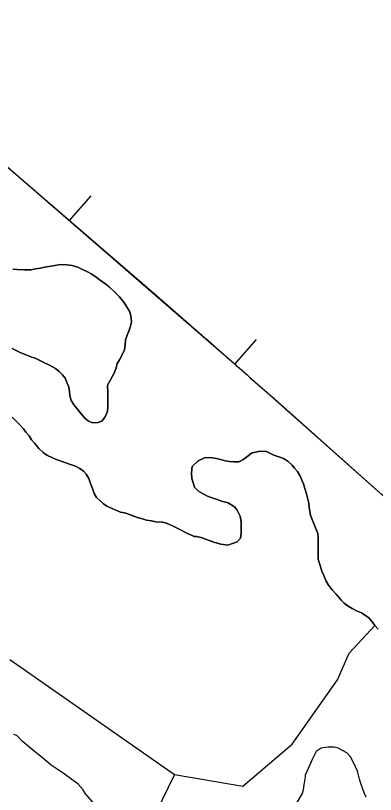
# Model space of a CAD drawing. Extents: x 3180038 to 3217926, y 922069 to 947485.
# Drawn here: x 3193900 to 3194174, y 942147 to 942740 of the extents above; entities that cross this region are included whole.
import ezdxf

# ---------------------------------------------------------------- set-up
doc = ezdxf.new("R2010")
doc.units = 0
for name, color, linetype in [('V-BORW-LINE', 7, 'Continuous'), ('V-SITE-VEGE', 7, 'Continuous'), ('V-TOPO-SHOR', 7, 'Continuous')]:
    doc.layers.add(name, color=color, linetype=linetype)

msp = doc.modelspace()

# ---------------------------------------------------------------- linework, layer by layer
at = {"layer": 'V-BORW-LINE'}
for p, q in [((3193881.81, 942635.38), (3193902.08, 942617.89)), ((3193902.08, 942617.89), (3193922.35, 942600.39)), ((3193922.35, 942600.39), (3193942.62, 942582.89)), ((3193941.07, 942584.07), (3193957.45, 942602.95)), ((3193942.62, 942582.89), (3193962.88, 942565.38)), ((3193962.88, 942565.38), (3193983.15, 942547.87)), ((3193983.15, 942547.87), (3194003.37, 942530.32)), ((3194003.37, 942530.32), (3194023.58, 942512.75)), ((3194023.58, 942512.75), (3194043.76, 942495.15)), ((3194066.88, 942474.86), (3194083.49, 942493.54)), ((3194080.46, 942462.91), (3194097, 942448.29)), ((3194097, 942448.29), (3194113.5, 942433.64)), ((3194113.5, 942433.64), (3194130.01, 942418.99)), ((3194130.01, 942418.99), (3194146.47, 942404.3)), ((3194146.47, 942404.3), (3194162.94, 942389.6)), ((3194162.94, 942389.6), (3194179.4, 942374.91))]:
    msp.add_line(p, q, dxfattribs=at)
for points in [[(3193739.8, 942757.71), (3193902.08, 942617.89)], [(3193902.08, 942617.89), (3194063.9, 942477.5)], [(3194063.9, 942477.5), (3194195.87, 942360.21)]]:
    msp.add_lwpolyline(points, dxfattribs=at)
msp.add_spline([(3194043.76, 942495.15), (3194063.9, 942477.5), (3194080.46, 942462.91)], degree=3, dxfattribs=at)
at = {"layer": 'V-SITE-VEGE'}
for points in [[(3193897.98, 942547.04), (3193901.02, 942546.84), (3193906.92, 942546.61), (3193911.57, 942546.58), (3193915.51, 942547.26), (3193918.92, 942547.95), (3193921.96, 942548.64), (3193927.16, 942549.32), (3193932.71, 942550.35), (3193935.75, 942550.68), (3193938.97, 942550.48), (3193943.08, 942549.91), (3193947.36, 942548.63), (3193950.57, 942547.17), (3193954.32, 942545.35), (3193957.7, 942543.54), (3193961.08, 942541.36), (3193963.75, 942539.38), (3193966.24, 942537.57), (3193968.73, 942535.76), (3193971.22, 942533.77), (3193975.48, 942529.63), (3193978.85, 942526.2), (3193982.4, 942522.06), (3193984.52, 942518.82), (3193986.64, 942515.23), (3193987.69, 942511.64), (3193988.19, 942506.99), (3193987.45, 942503.77), (3193986.16, 942499.85), (3193984.89, 942496.82), (3193983.79, 942493.42), (3193983.4, 942489.31), (3193983.01, 942485.74), (3193980.84, 942481.46), (3193979.02, 942478.08), (3193977.03, 942474.69), (3193976.83, 942472.73), (3193975.37, 942468.45), (3193973.74, 942465.6), (3193971.92, 942462.39), (3193970.1, 942458.83), (3193970.24, 942453.1), (3193970.21, 942449.88), (3193970.36, 942445.41), (3193970.15, 942442.01), (3193969.95, 942438.97), (3193968.31, 942434.69), (3193965.78, 942431.31), (3193962.55, 942430.44), (3193958.61, 942430.11), (3193955.23, 942431.57), (3193952.74, 942433.56), (3193949.9, 942436.98), (3193946.89, 942440.76), (3193944.59, 942443.64), (3193942.29, 942447.24), (3193941.42, 942450.82), (3193941.09, 942454.04), (3193940.57, 942457.27), (3193939.35, 942460.32), (3193937.77, 942464.08), (3193935.82, 942466.78), (3193933.33, 942469.13), (3193930.31, 942471.48), (3193925.32, 942474.2), (3193922.47, 942475.47), (3193918.55, 942477.65), (3193914.99, 942479.29), (3193911.77, 942480.39), (3193907.32, 942482.03), (3193903.93, 942483.49), (3193900.9, 942484.94), (3193897.33, 942486.76)], [(3193897.47, 942434.34), (3193900.31, 942431.64), (3193903.32, 942428.57), (3193906.16, 942425.51), (3193907.93, 942422.99), (3193910.41, 942420.11), (3193912.18, 942417.24), (3193914.66, 942414.36), (3193917.67, 942410.57), (3193921.05, 942407.51), (3193923.72, 942405.52)], [(3193923.72, 942405.52), (3193928.17, 942403.34), (3193931.74, 942401.88), (3193934.77, 942400.96), (3193941.73, 942398.4), (3193945.66, 942397.12), (3193949.04, 942395.3), (3193951.71, 942393.32), (3193953.84, 942390.98), (3193955.78, 942387.74), (3193957.18, 942383.97), (3193958.58, 942380.2), (3193959.81, 942376.26), (3193961.75, 942373.2), (3193964.41, 942370.68), (3193967.08, 942368.51), (3193969.57, 942366.7), (3193979.91, 942361.97), (3193984.2, 942361.22), (3193987.23, 942360.13), (3193993.65, 942357.75), (3193996.69, 942357.01), (3193999.72, 942356.09), (3194003.47, 942355.35), (3194006.87, 942354.79), (3194011.87, 942354.39), (3194014.91, 942353.65), (3194020.07, 942351.47), (3194024, 942349.29), (3194031.3, 942345.47), (3194034.33, 942344.2), (3194035.94, 942343.65), (3194037.72, 942343.46), (3194041.3, 942342.71), (3194044.51, 942341.62), (3194051.64, 942338.88), (3194056.29, 942337.77), (3194061.65, 942336.83), (3194068.64, 942339.46), (3194071.17, 942342.3), (3194071.73, 942345.88), (3194071.76, 942349.81), (3194071.8, 942354.82), (3194070.94, 942359.12), (3194068.65, 942363.61), (3194066.7, 942366.13), (3194061.72, 942369.21), (3194057.79, 942370.32), (3194050.3, 942372.7), (3194046.19, 942374.16), (3194039.6, 942377.79), (3194036.23, 942381.04), (3194034.13, 942387.67), (3194033.99, 942392.14), (3194034.56, 942396.79), (3194038.89, 942401.05), (3194043.91, 942403.34), (3194047.85, 942403.66), (3194052.86, 942402.91), (3194056.07, 942402.17), (3194059.46, 942401.25), (3194062.86, 942400.68), (3194066.07, 942400.48), (3194070.01, 942400.45), (3194072.88, 942401.86), (3194075.94, 942404.34), (3194079.54, 942407), (3194085.99, 942408.56), (3194091, 942408.16), (3194096.52, 942405.61), (3194100.45, 942404.15), (3194103.84, 942402.87), (3194107.22, 942400.88), (3194110.42, 942397.99), (3194112.37, 942395.65), (3194114.67, 942392.95), (3194116.44, 942389.9), (3194119.07, 942383.61), (3194120.3, 942380.03), (3194121.52, 942376.08), (3194122.56, 942371.96), (3194123.25, 942368.91), (3194123.58, 942365.51), (3194124.61, 942359.78), (3194125.84, 942356.55), (3194127.24, 942352.78), (3194130.05, 942345.78), (3194130.21, 942342.74), (3194130.36, 942339.34), (3194130.32, 942334.69), (3194130.29, 942331.11), (3194130.26, 942326.28), (3194131.66, 942322.16), (3194133.23, 942317.14), (3194134.63, 942313.73), (3194136.39, 942309.6), (3194138.15, 942306.37), (3194140.99, 942302.94), (3194144, 942299.7), (3194147.9, 942295.02), (3194149.15, 942293.76)], [(3194149.15, 942293.76), (3194150.21, 942292.68), (3194153.06, 942290.51), (3194156.08, 942288.7), (3194159.47, 942287.06), (3194163.21, 942285.42), (3194168.91, 942281.62), (3194171.56, 942278.38), (3194173.34, 942275.86), (3194176, 942272.98)], [(3193960.59, 942139.18), (3193953.3, 942147.45), (3193951.59, 942150.49), (3193947.73, 942154.85), (3193936.98, 942162.72), (3193927.09, 942169.28), (3193920.64, 942174.95), (3193914.19, 942180.19), (3193905.17, 942187.61), (3193900.88, 942191.97), (3193898.72, 942192.85)], [(3194166.93, 942144.93), (3194165.23, 942148.4), (3194162.69, 942155.34), (3194161.85, 942158.81), (3194160.17, 942164.88), (3194157.19, 942171.39), (3194155.06, 942175.73), (3194152.06, 942178.78), (3194145.6, 942182.29), (3194142.58, 942183.18), (3194137.82, 942183.22), (3194135.65, 942182.8), (3194132.62, 942182.39), (3194128.71, 942179.83), (3194127.83, 942177.67), (3194126.07, 942174.23), (3194120.35, 942161.73), (3194120.34, 942160.43), (3194119.43, 942154.38), (3194118.97, 942150.49), (3194118.08, 942147.9), (3194112.82, 942138.86)]]:
    msp.add_lwpolyline(points, dxfattribs=at)
at = {"layer": 'V-TOPO-SHOR'}
msp.add_line((3194020.98, 942162.18), (3193988.92, 942097.3), dxfattribs=at)
for points in [[(3193983.01, 942485.74), (3193983.4, 942489.31), (3193983.79, 942493.42), (3193984.89, 942496.82), (3193986.16, 942499.85), (3193987.45, 942503.77), (3193988.19, 942506.99), (3193987.69, 942511.64), (3193986.64, 942515.23), (3193984.52, 942518.82), (3193982.4, 942522.06), (3193978.85, 942526.2), (3193975.48, 942529.62), (3193971.22, 942533.77), (3193968.73, 942535.76), (3193966.24, 942537.57), (3193963.75, 942539.38), (3193961.08, 942541.36), (3193957.7, 942543.54), (3193954.32, 942545.35), (3193950.57, 942547.17), (3193947.36, 942548.63), (3193943.08, 942549.91), (3193938.97, 942550.48), (3193935.75, 942550.68), (3193932.71, 942550.35), (3193927.16, 942549.32), (3193921.96, 942548.64), (3193918.92, 942547.95), (3193915.51, 942547.26), (3193911.57, 942546.58), (3193906.92, 942546.61), (3193901.02, 942546.84), (3193897.98, 942547.04)], [(3193897.33, 942486.76), (3193900.9, 942484.94), (3193903.93, 942483.49), (3193907.32, 942482.03), (3193911.77, 942480.39), (3193914.99, 942479.29), (3193918.55, 942477.65), (3193922.47, 942475.47), (3193925.32, 942474.2), (3193930.31, 942471.48), (3193933.33, 942469.13), (3193935.82, 942466.78), (3193937.77, 942464.08), (3193939.35, 942460.32), (3193940.58, 942457.27), (3193941.09, 942454.04), (3193941.42, 942450.82), (3193942.29, 942447.24), (3193944.59, 942443.64), (3193946.89, 942440.76), (3193949.9, 942436.98), (3193952.74, 942433.56), (3193955.23, 942431.57), (3193958.61, 942430.11), (3193962.55, 942430.44), (3193965.78, 942431.31), (3193968.31, 942434.69), (3193969.95, 942438.97), (3193970.15, 942442.01), (3193970.36, 942445.41), (3193970.21, 942449.88), (3193970.24, 942453.1), (3193970.1, 942458.83), (3193971.92, 942462.39), (3193973.73, 942465.6), (3193975.37, 942468.45), (3193976.83, 942472.73), (3193977.03, 942474.69), (3193979.02, 942478.08), (3193980.84, 942481.46), (3193983.01, 942485.74)], [(3194047.85, 942403.66), (3194043.91, 942403.34), (3194038.89, 942401.05), (3194034.56, 942396.79), (3194033.99, 942392.14), (3194034.13, 942387.67), (3194036.23, 942381.04), (3194039.6, 942377.79), (3194046.19, 942374.16), (3194050.3, 942372.7), (3194057.79, 942370.32), (3194061.72, 942369.21), (3194066.7, 942366.13), (3194068.65, 942363.61), (3194070.94, 942359.12), (3194071.8, 942354.82), (3194071.76, 942349.81), (3194071.73, 942345.88), (3194071.17, 942342.3), (3194068.64, 942339.46), (3194061.65, 942336.83), (3194056.29, 942337.77), (3194051.64, 942338.88), (3194044.51, 942341.62), (3194041.3, 942342.71), (3194037.72, 942343.46), (3194035.94, 942343.65), (3194034.33, 942344.2), (3194031.3, 942345.47), (3194024, 942349.29), (3194020.08, 942351.47), (3194014.91, 942353.65), (3194011.87, 942354.39), (3194006.87, 942354.79), (3194003.47, 942355.35), (3193999.72, 942356.09), (3193996.69, 942357.01), (3193993.65, 942357.75), (3193987.23, 942360.13), (3193984.2, 942361.22), (3193979.91, 942361.97), (3193969.57, 942366.7), (3193967.08, 942368.51), (3193964.41, 942370.68), (3193961.75, 942373.2), (3193959.81, 942376.26), (3193958.58, 942380.2), (3193957.18, 942383.97), (3193955.78, 942387.74), (3193953.84, 942390.98), (3193951.71, 942393.32), (3193949.04, 942395.3), (3193945.66, 942397.12), (3193941.73, 942398.4), (3193934.77, 942400.96), (3193931.74, 942401.88), (3193928.17, 942403.34), (3193923.72, 942405.52), (3193921.05, 942407.51), (3193917.67, 942410.57), (3193914.66, 942414.36), (3193912.18, 942417.24), (3193910.41, 942420.11), (3193907.93, 942422.99), (3193906.16, 942425.51), (3193903.32, 942428.57), (3193900.31, 942431.64), (3193897.47, 942434.34)], [(3194176, 942272.98), (3194173.34, 942275.86), (3194171.57, 942278.38), (3194168.91, 942281.62), (3194163.21, 942285.42), (3194159.47, 942287.06), (3194156.08, 942288.7), (3194153.06, 942290.51), (3194150.21, 942292.68), (3194149.15, 942293.76), (3194147.9, 942295.02), (3194144, 942299.7), (3194140.99, 942302.94), (3194138.15, 942306.37), (3194136.39, 942309.6), (3194134.63, 942313.73), (3194133.23, 942317.14), (3194131.66, 942322.16), (3194130.26, 942326.28), (3194130.29, 942331.11), (3194130.32, 942334.69), (3194130.36, 942339.34), (3194130.21, 942342.74), (3194130.05, 942345.78), (3194127.24, 942352.78), (3194125.84, 942356.55), (3194124.61, 942359.78), (3194123.58, 942365.51), (3194123.25, 942368.91), (3194122.56, 942371.96), (3194121.52, 942376.08), (3194120.3, 942380.03), (3194119.07, 942383.61), (3194116.44, 942389.9), (3194114.67, 942392.95), (3194112.37, 942395.65), (3194110.42, 942397.99), (3194107.22, 942400.88), (3194103.84, 942402.87), (3194100.45, 942404.15), (3194096.52, 942405.61), (3194091, 942408.16), (3194085.99, 942408.56), (3194079.54, 942407), (3194075.94, 942404.34), (3194072.88, 942401.86), (3194070.01, 942400.45), (3194066.07, 942400.48), (3194062.86, 942400.68), (3194059.46, 942401.25), (3194056.07, 942402.17), (3194052.86, 942402.91), (3194047.85, 942403.66)], [(3193895.61, 942249.9), (3194020.98, 942162.18), (3194072.97, 942153.52), (3194110.51, 942185.29), (3194145.16, 942234.38), (3194153.83, 942254.6), (3194173.34, 942275.86)]]:
    msp.add_lwpolyline(points, dxfattribs=at)

doc.saveas('drawing.dxf')
